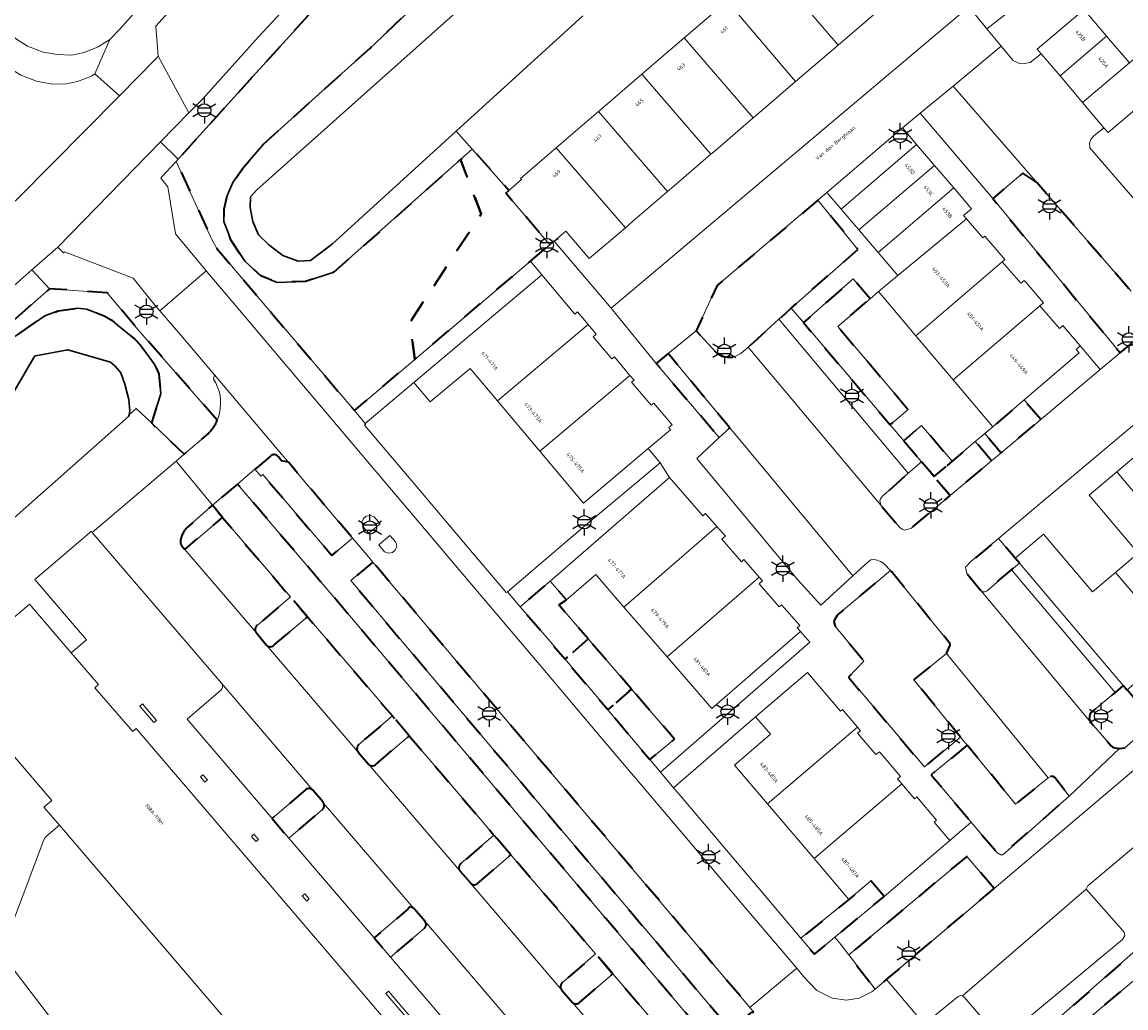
# Model space of a CAD drawing. Extents: x 105780 to 185197, y 477999 to 525027.
# Tile 427 of 562: x 108187 to 108293, y 479867 to 479961. Entities that reach past the tile are written whole.
import ezdxf
from ezdxf.enums import TextEntityAlignment as Align

# ---------------------------------------------------------------- set-up
doc = ezdxf.new("R2010")
doc.units = 0
doc.linetypes.add('XX-HIDDEN', pattern=[4, 2, -2])
for name, color, linetype, lineweight in [('B-GV-GR-HAAG_01-G', 252, 'GR-HAAG1', 13), ('B-GV-GR-MATERIAALGRENS-G', 252, 'XX-HIDDEN', 35), ('B-RO-IE-MEUBILAIR_WEGMEUBILAIR-S', 252, 'Continuous', 25), ('B-WE-GW-WATERGANG_SLOOT_INSTEEK-G', 252, 'Continuous', 30), ('B-XX-KG-KADASTRAAL_BEBOUWING-G', 252, 'Continuous', 20), ('B1-WE-OG-BEBOUWING-T18', 7, 'Continuous', 18), ('B1-WE-OG-TERREIN_ERF-GV', 252, 'Continuous', 18), ('B1-WE-OG-TOPOGRAFIE-T18', 10, 'Continuous', 18), ('B1-WE-VH-VERHARDING_ASFALT-GV', 252, 'Continuous', 18), ('B1-WE-VH-VERHARDING_BETONSTRAATSTEEN-GV', 252, 'Continuous', 18), ('B1-WE-VH-VERHARDING_STRAATBAKSTEEN-GV', 252, 'Continuous', 18), ('B1-WE-VH-VERHARDING_TEGEL-GV', 252, 'Continuous', 18)]:
    doc.layers.add(name, color=color, linetype=linetype, lineweight=lineweight)
doc.styles.add('NLCS-ISO', font='NLCS-ISO.ttf')
doc.styles.add('NLCS-ISO-M200-T18', font='NLCS-ISO.ttf', dxfattribs={"height": 0.36})
doc.linetypes.add('GR-HAAG1', pattern='A,6,[176,NLCS.shx,S=0.125,R=0,X=0,Y=0],-2', length=8)

# ---------------------------------------------------------------- blocks, each defined once
blk = doc.blocks.new('B-SIE-WEG_LICHTMAST-SO')
at = {"ltscale": 0.1}
for p, q in [((0, 1.27), (0, 2.53)), ((-1.1, 0.63), (-2.19, 1.27)), ((1.1, 0.63), (2.19, 1.27)), ((-1.1, -0.63), (-2.19, -1.27)), ((0, -1.27), (0, -2.53)), ((1.1, -0.63), (2.19, -1.27))]:
    blk.add_line(p, q, dxfattribs=at)
at = {"flags": 128}
for points in [[(-1.16, 0.5), (1.16, 0.5)], [(-1.16, -0.5), (1.16, -0.5)]]:
    blk.add_lwpolyline(points, dxfattribs=at)
at = {"ltscale": 0.1}
blk.add_circle((0, 0), 1.27, dxfattribs=at)
at = {"style": 'NLCS-ISO'}
blk.add_attdef('TYPE', text='', height=1.8, dxfattribs=at).set_placement((0, 2.53), align=Align.BOTTOM_CENTER)

msp = doc.modelspace()

# ---------------------------------------------------------------- linework, layer by layer
at = {"layer": 'B-GV-GR-HAAG_01-G', "flags": 128}
msp.add_lwpolyline([(108272.643, 479949.536), (108271.285, 479951.124), (108264.06, 479944.943), (108265.418, 479943.356)], close=True, dxfattribs=at)
at = {"layer": 'B-GV-GR-MATERIAALGRENS-G', "flags": 128}
for points in [[(108295.16, 480027.117), (108295.238, 480027.187), (108296.099, 480027.927), (108297.283, 480028.794), (108299.415, 480030.002), (108301.87, 480030.938), (108304.093, 480031.433), (108306.445, 480031.624), (108308.883, 480031.474), (108310.362, 480031.207), (108312.226, 480030.67), (108313.694, 480030.074), (108318.038, 480034.298), (108318.778, 480035.017), (108313.516, 480038.244), (108296.428, 480046.928), (108296.188, 480046.715), (108295.807, 480047.037), (108294.641, 480045.584), (108293.128, 480047.277), (108287.345, 480042.324), (108285.434, 480040.551), (108282.485, 480037.513), (108248.723, 480000), (108231.272, 479980.656), (108235.259, 479977.509), (108233.441, 479975.27), (108233.342, 479975.147), (108232.524, 479975.921), (108229.39, 479978.552), (108224.992, 479973.625), (108208.749, 479955.693), (108201.933, 479948.144), (108201.731, 479947.92), (108205.117, 479940.505), (108205.628, 479939.588), (108210.968, 479933.297), (108218.801, 479924.041), (108224.59, 479928.956), (108224.118, 479932.497), (108230.935, 479942.884), (108228.969, 479948.099), (108216.843, 479937.297), (108214.13, 479936.429), (108211.417, 479936.32), (108209.832, 479936.961), (108208.329, 479938.348), (108207.001, 479940.33), (108206.314, 479942.157), (108206.342, 479943.351), (108206.643, 479944.73), (108207.174, 479945.887), (108208.135, 479947.273), (108210.114, 479949.584), (108216.39, 479955.244), (108220.306, 479958.777), (108233.534, 479971.318), (108244.701, 479981.906), (108268.677, 480003.332), (108280.547, 480013.993)], [(108235.661, 479938.357), (108237.526, 479939.94), (108233.293, 479944.873), (108233.61, 479945.145), (108230.09, 479949.097), (108228.969, 479948.099), (108230.935, 479942.884), (108224.118, 479932.497), (108224.59, 479928.956)], [(108284.165, 479945.891), (108282.816, 479946.791), (108279.944, 479944.373), (108292.15, 479929.575), (108293.552, 479930.754), (108294.056, 479931.28), (108294.231, 479931.875), (108294.317, 479932.752), (108294.288, 479933.668), (108294.039, 479934.323), (108293.183, 479935.491)], [(108263.203, 479944.21), (108260.298, 479941.752), (108253.553, 479936.045), (108251.538, 479931.686), (108253.507, 479929.549), (108254.194, 479929.237), (108254.54, 479929.153), (108255.104, 479929.153), (108255.83, 479929.52), (108256.517, 479930.14), (108259.465, 479932.798), (108260.632, 479933.875), (108267.035, 479939.492)], [(108268.196, 479934.759), (108266.582, 479936.667), (108261.813, 479932.483), (108270.119, 479922.691), (108271.835, 479924.146), (108265.089, 479932.1)], [(108248.864, 479929.505), (108247.715, 479928.568), (108253.75, 479921.468), (108254.758, 479922.405)], [(108284.536, 479923.179), (108282.942, 479925.066), (108279.946, 479922.503), (108279.188, 479921.86), (108280.756, 479920.004)], [(108271.413, 479921.166), (108273.126, 479919.146), (108274.324, 479917.734), (108276.039, 479919.189), (108273.128, 479922.621)], [(108279.834, 479919.23), (108278.27, 479921.082), (108276.039, 479919.189), (108274.324, 479917.734), (108275.868, 479915.9)], [(108274.324, 479917.734), (108273.126, 479919.146), (108271.835, 479918.038), (108269.394, 479915.849), (108269.189, 479915.606), (108269.139, 479915.441), (108269.209, 479914.996), (108271.05, 479912.848), (108271.258, 479912.672), (108271.476, 479912.578), (108272.152, 479912.78), (108275.868, 479915.9)], [(108207.601, 479917.005), (108205.212, 479914.982), (108206.172, 479913.819), (108212.671, 479906.19), (108214.3, 479904.301), (108222.438, 479894.791), (108224.062, 479892.884), (108230.662, 479885.142), (108232.173, 479883.369), (108233.8, 479881.499), (108241.908, 479872.001), (108243.555, 479870.084), (108251.669, 479860.582), (108253.234, 479858.762), (108261.318, 479849.284), (108262.915, 479847.408), (108271.181, 479837.713), (108272.809, 479835.831), (108276.052, 479832.007), (108277.935, 479829.786), (108230.711, 479776.709), (108231.413, 479776.125), (108232.175, 479776.076), (108232.633, 479776.373), (108265.957, 479814.072), (108276.422, 479825.953), (108277.162, 479826.724), (108277.93, 479826.403), (108278.537, 479826.078), (108281.595, 479829.683), (108274.513, 479838.033), (108265.057, 479849.187), (108254.476, 479861.677), (108242.871, 479875.395), (108229.291, 479891.441), (108218.517, 479904.184)], [(108282.487, 479909.441), (108282.089, 479909.911), (108282.096, 479909.917), (108280.499, 479911.801), (108277.853, 479909.574), (108277.335, 479909.031), (108277.465, 479908.446), (108278.795, 479906.819), (108278.983, 479906.69), (108279.193, 479906.691), (108279.394, 479906.789), (108281.727, 479908.79)], [(108220.576, 479909.522), (108218.461, 479907.77), (108225.787, 479899.088), (108236.372, 479886.542), (108245.22, 479876.087), (108254.859, 479864.698), (108256.873, 479866.396), (108257.058, 479866.41), (108256.671, 479866.866), (108252.223, 479872.101), (108246.404, 479878.993), (108239.009, 479887.712), (108232.05, 479895.924), (108225.447, 479903.744)], [(108272.386, 479898.236), (108275.497, 479900.783), (108275.874, 479901.561), (108275.863, 479901.689), (108270.157, 479908.734), (108265.239, 479904.622), (108265.032, 479904.411), (108264.776, 479904.003), (108264.729, 479903.806), (108264.86, 479903.398), (108267.592, 479900.053), (108266.129, 479898.495), (108273.395, 479889.921), (108276.866, 479892.762)], [(108238.37, 479905.428), (108239.114, 479905.902), (108237.544, 479907.715), (108234.696, 479905.248), (108237.412, 479902.078), (108238.984, 479900.219), (108241.182, 479902.171)], [(108241.182, 479902.171), (108238.984, 479900.219), (108243.065, 479895.397), (108243.091, 479895.365), (108245.328, 479897.371)], [(108245.328, 479897.371), (108243.091, 479895.365), (108247.107, 479890.603), (108249.475, 479892.568)], [(108292.802, 479897.291), (108292.779, 479897.272), (108292.422, 479897.694), (108291.657, 479897.05), (108289.357, 479895.116), (108289.228, 479894.928), (108289.185, 479894.489), (108289.377, 479894.119), (108291.271, 479891.927), (108291.479, 479891.752), (108292.083, 479891.658), (108292.575, 479891.748), (108295.422, 479894.201)], [(108277.5, 479891.988), (108274.041, 479889.158), (108277.885, 479884.622), (108280.343, 479881.721), (108280.717, 479881.495), (108280.894, 479881.494), (108287.265, 479887.109), (108285.872, 479888.908), (108285.721, 479888.976), (108285.477, 479889.003), (108285.247, 479888.871), (108282.127, 479886.335)], [(108280.064, 479878.265), (108277.46, 479881.332), (108266.145, 479871.898), (108268.677, 479868.603), (108269.78, 479869.539)], [(108269.531, 479877.499), (108268.262, 479878.988), (108266.173, 479877.207), (108261.566, 479873.49), (108262.854, 479871.962), (108264.823, 479873.595)], [(108295.036, 479870.789), (108293.611, 479872.31), (108282.065, 479862.148), (108279.534, 479859.92), (108279.418, 479859.782), (108280.461, 479858.518)]]:
    msp.add_lwpolyline(points, close=True, dxfattribs=at)
for points in [[(108205.666, 479923.134), (108198.088, 479931.801), (108195.119, 479935.341), (108189.611, 479935.722), (108185.014, 479931.646), (108165.022, 479914.119), (108151.822, 479902.528), (108126.919, 479880.826), (108117.856, 479872.813), (108105.98, 479862.48), (108105.209, 479861.737), (108105.446, 479861.492), (108107.236, 479859.64), (108107.907, 479860.286), (108114.079, 479865.818), (108114.767, 479866.633), (108125.557, 479876.747), (108150.897, 479899.566)], [(108150.897, 479899.566), (108182.295, 479926.748), (108183.468, 479927.927), (108186.196, 479931.091), (108189.15, 479933.113), (108190.446, 479933.594), (108192.276, 479933.862), (108193.154, 479933.775), (108194.853, 479933.113), (108195.513, 479932.734), (108197.764, 479930.895), (108198.327, 479930.331), (108199.696, 479928.433), (108200.06, 479927.562), (108200.255, 479925.645), (108199.364, 479922.859), (108202.515, 479919.876), (108204.619, 479921.666)], [(108210.774, 479919.691), (108209.49, 479918.604), (108209.278, 479918.425), (108209.853, 479917.779), (108210.03, 479917.923), (108216.638, 479910.161), (108218.633, 479911.821), (108213.527, 479917.855), (108212.486, 479919.105)], [(108212.486, 479919.105), (108211.834, 479919.227), (108211.489, 479919.644)], [(108206.172, 479913.819), (108205.212, 479914.982), (108202.824, 479912.885)], [(108202.267, 479911.085), (108202.56, 479910.745), (108206.172, 479913.819)], [(108214.3, 479904.301), (108212.671, 479906.19), (108209.477, 479903.454)], [(108211.097, 479901.564), (108214.3, 479904.301)], [(108209.382, 479902.78), (108209.413, 479902.74), (108210.398, 479901.583)], [(108224.062, 479892.884), (108222.438, 479894.791), (108219.229, 479892.057)], [(108220.853, 479890.142), (108224.062, 479892.884)], [(108219.165, 479891.336), (108220.156, 479890.166)], [(108214.117, 479887.722), (108210.929, 479884.971), (108212.538, 479883.076), (108215.721, 479885.808)], [(108215.806, 479886.514), (108214.814, 479887.675)], [(108233.8, 479881.499), (108232.173, 479883.369), (108229.004, 479880.642)], [(108230.599, 479878.75), (108233.8, 479881.499)], [(108228.923, 479879.919), (108228.929, 479879.912), (108228.935, 479879.905), (108229.915, 479878.785), (108229.917, 479878.783), (108229.919, 479878.78)], [(108224.38, 479876.412), (108224.257, 479876.467), (108224.154, 479876.495), (108224.085, 479876.469), (108223.916, 479876.286), (108220.702, 479873.535), (108222.277, 479871.682), (108225.497, 479874.418)], [(108225.554, 479875.129), (108224.574, 479876.267)], [(108243.555, 479870.084), (108241.908, 479872.001), (108238.724, 479869.24)], [(108240.371, 479867.334), (108243.555, 479870.084)], [(108238.665, 479868.52), (108238.67, 479868.514), (108238.675, 479868.508), (108239.657, 479867.371)]]:
    msp.add_lwpolyline(points, dxfattribs=at)
for points in [[(108204.619, 479921.666, 0.1099491), (108205.666, 479923.134)], [(108211.489, 479919.644, 0.450223), (108210.774, 479919.691)], [(108202.824, 479912.885, 0.1683718), (108202.139, 479911.491)], [(108202.139, 479911.491, 0.1600786), (108202.267, 479911.085)], [(108209.477, 479903.454, 0.3912361), (108209.382, 479902.78)], [(108210.398, 479901.583, 0.4330996), (108211.097, 479901.564)], [(108219.229, 479892.057, 0.413837), (108219.165, 479891.336)], [(108220.156, 479890.166, 0.3980523), (108220.853, 479890.142)], [(108214.814, 479887.675, 0.3786241), (108214.117, 479887.722)], [(108215.721, 479885.808, 0.3736934), (108215.855, 479886.441)], [(108215.855, 479886.441, 0.0473521), (108215.806, 479886.514)], [(108229.004, 479880.642, 0.4224701), (108228.923, 479879.919)], [(108229.919, 479878.78, 0.4296067), (108230.599, 479878.75)], [(108224.506, 479876.331, 0.0570005), (108224.38, 479876.412)], [(108224.574, 479876.267, 0.0302753), (108224.506, 479876.331)], [(108225.497, 479874.418, 0.4027323), (108225.554, 479875.129)], [(108238.724, 479869.24, 0.4062185), (108238.665, 479868.52)], [(108239.657, 479867.371, 0.4116136), (108240.371, 479867.334)]]:
    msp.add_lwpolyline(points, format="xyb", dxfattribs=at)
at = {"layer": 'B-WE-GW-WATERGANG_SLOOT_INSTEEK-G', "flags": 128}
for points in [[(108233.534, 479971.318), (108220.306, 479958.777), (108216.39, 479955.244), (108210.114, 479949.584), (108208.135, 479947.273), (108207.174, 479945.887), (108206.643, 479944.73), (108206.342, 479943.351), (108206.314, 479942.157), (108207.001, 479940.33), (108208.329, 479938.348), (108209.832, 479936.961), (108211.417, 479936.32), (108214.13, 479936.429), (108216.843, 479937.297), (108228.969, 479948.099), (108230.09, 479949.097), (108228.55, 479950.827), (108216.707, 479940.041), (108214.587, 479938.444), (108213.418, 479938.361), (108211.953, 479938.913), (108210.611, 479939.927), (108209.628, 479940.875), (108209.084, 479942.166), (108208.81, 479943.496), (108208.868, 479944.516), (108209.454, 479945.21), (108237.043, 479969.814)], [(108237.043, 479969.814), (108209.454, 479945.21), (108208.868, 479944.516), (108208.81, 479943.496), (108209.084, 479942.166), (108209.628, 479940.875), (108210.611, 479939.927), (108211.953, 479938.913), (108213.418, 479938.361), (108214.587, 479938.444), (108216.707, 479940.041), (108228.55, 479950.827), (108240.681, 479961.874)], [(108185.641, 479924.905), (108188.202, 479929.279), (108188.252, 479929.289), (108191.357, 479929.885), (108195.454, 479928.685), (108195.905, 479928.305), (108196.427, 479927.656), (108196.825, 479926.578), (108197.208, 479925.097), (108197.3, 479924.009), (108197.221, 479923.652), (108197.892, 479924.252), (108199.364, 479922.859), (108200.255, 479925.645), (108200.06, 479927.562), (108199.696, 479928.433), (108198.327, 479930.331), (108197.764, 479930.895), (108195.513, 479932.734), (108194.853, 479933.113), (108193.154, 479933.775), (108192.276, 479933.862), (108190.446, 479933.594), (108189.15, 479933.113), (108186.196, 479931.091)], [(108177.483, 479906.049), (108197.184, 479923.484), (108197.221, 479923.652), (108197.3, 479924.009), (108197.208, 479925.097), (108196.825, 479926.578), (108196.427, 479927.656), (108195.905, 479928.305), (108195.454, 479928.685), (108191.357, 479929.885), (108188.252, 479929.289), (108188.202, 479929.279), (108185.641, 479924.905)]]:
    msp.add_lwpolyline(points, dxfattribs=at)
at = {"layer": 'B-XX-KG-KADASTRAAL_BEBOUWING-G', "flags": 128}
for points in [[(108262.576, 479970.211), (108258.712, 479966.896), (108258.554, 479966.761), (108265.128, 479959.054), (108269.185, 479962.535)], [(108258.554, 479966.761), (108254.737, 479963.485), (108254.5, 479963.282), (108261.061, 479955.564), (108265.128, 479959.054)], [(108305.449, 479959.323), (108301.618, 479963.841), (108301.221, 479964.309), (108293.025, 479957.358), (108288.548, 479953.561), (108290.591, 479951.151), (108290.986, 479950.685), (108296.452, 479955.321), (108298.242, 479953.211)], [(108254.5, 479963.282), (108250.761, 479960.073), (108250.393, 479959.758), (108257.007, 479952.086), (108257.358, 479952.387), (108261.061, 479955.564)], [(108290.845, 479959.929), (108289.268, 479961.788), (108288.686, 479962.474), (108284.209, 479958.677), (108284.593, 479958.224), (108286.384, 479956.112)], [(108250.393, 479959.758), (108246.785, 479956.661), (108246.333, 479956.274), (108252.949, 479948.604), (108253.381, 479948.975), (108257.007, 479952.086)], [(108293.025, 479957.358), (108290.845, 479959.929), (108286.384, 479956.112), (108288.548, 479953.561)], [(108246.333, 479956.274), (108242.81, 479953.25), (108242.187, 479952.715), (108248.793, 479945.038), (108249.406, 479945.564), (108252.949, 479948.604)], [(108242.187, 479952.715), (108238.834, 479949.839), (108238.132, 479949.237), (108244.753, 479941.571), (108245.43, 479942.152), (108248.793, 479945.038)], [(108238.132, 479949.237), (108234.707, 479946.297), (108234.811, 479946.176), (108233.61, 479945.145), (108233.293, 479944.873), (108237.526, 479939.94), (108237.935, 479940.291), (108239.043, 479941.244), (108241.303, 479938.61), (108244.753, 479941.571)], [(108274.348, 479947.543), (108272.643, 479949.536), (108265.418, 479943.356), (108267.113, 479941.374)], [(108276.199, 479945.379), (108274.348, 479947.543), (108267.113, 479941.374), (108268.978, 479939.193)], [(108277.426, 479942.413), (108277.152, 479942.733), (108277.909, 479943.38), (108276.199, 479945.379), (108268.978, 479939.193), (108270.864, 479936.988)], [(108280.855, 479938.299), (108281.112, 479938.52), (108279.19, 479940.767), (108278.985, 479940.591), (108277.426, 479942.413), (108270.864, 479936.988), (108269.007, 479935.453), (108272.583, 479931.22)], [(108284.465, 479934.094), (108284.791, 479934.372), (108283.102, 479936.346), (108282.948, 479936.526), (108282.615, 479936.241), (108280.855, 479938.299), (108272.583, 479931.22), (108276.158, 479926.987)], [(108241.193, 479932.281), (108240.171, 479933.496), (108239.924, 479933.288), (108236.767, 479937.042), (108224.506, 479926.733), (108226.07, 479924.873), (108229.892, 479928.086), (108232.507, 479924.977)], [(108288.324, 479930.252), (108286.655, 479932.202), (108286.325, 479931.92), (108284.465, 479934.094), (108276.158, 479926.987), (108279.946, 479922.503), (108282.942, 479925.066), (108288.215, 479929.576), (108287.927, 479929.913)], [(108245.196, 479927.425), (108243.703, 479929.201), (108243.457, 479928.994), (108241.669, 479931.121), (108241.962, 479931.367), (108241.193, 479932.281), (108232.507, 479924.977), (108236.557, 479920.16)], [(108245.196, 479927.425), (108236.557, 479920.16), (108240.736, 479915.19), (108246.955, 479920.42), (108249.091, 479922.216), (108248.914, 479922.426), (108249.228, 479922.69), (108247.478, 479924.771), (108247.218, 479924.552), (108245.358, 479926.764), (108245.589, 479926.958)], [(108301.32, 479916.689), (108299.193, 479914.89), (108294.506, 479920.432), (108291.832, 479918.171), (108302.532, 479905.52), (108307.332, 479909.58)], [(108291.832, 479918.171), (108289.181, 479915.929), (108293.877, 479910.376), (108291.684, 479908.521), (108297.732, 479901.461), (108302.532, 479905.52)], [(108253.531, 479912.935), (108252.443, 479914.192), (108252.169, 479913.954), (108248.989, 479917.626), (108237.544, 479907.715), (108239.114, 479905.902), (108241.928, 479908.339), (108244.624, 479905.226)], [(108257.583, 479908.083), (108256.111, 479909.783), (108255.864, 479909.569), (108254.005, 479911.717), (108254.337, 479912.004), (108253.531, 479912.935), (108244.624, 479905.226), (108248.761, 479900.448)], [(108291.684, 479908.521), (108289.494, 479906.669), (108284.807, 479912.21), (108282.096, 479909.917), (108282.089, 479909.911), (108282.487, 479909.441), (108292.422, 479897.694), (108292.779, 479897.272), (108292.802, 479897.291), (108297.732, 479901.461)], [(108261.53, 479902.878), (108261.219, 479903.236), (108261.457, 479903.441), (108259.72, 479905.446), (108259.492, 479905.248), (108257.576, 479907.46), (108257.888, 479907.73), (108257.583, 479908.083), (108248.761, 479900.448), (108253.03, 479895.518)], [(108266.983, 479893.713), (108265.544, 479895.401), (108265.365, 479895.248), (108262.201, 479898.962), (108257.214, 479894.712), (108258.649, 479893.029), (108255.196, 479890.086), (108258.364, 479886.369)], [(108198.499, 479895.94), (108198.255, 479895.733), (108199.597, 479894.152), (108199.841, 479894.359)], [(108271.234, 479888.275), (108270.82, 479888.76), (108271.099, 479888.999), (108269.083, 479891.365), (108268.752, 479891.083), (108267, 479893.139), (108267.273, 479893.372), (108266.983, 479893.713), (108258.364, 479886.369), (108262.838, 479881.12)], [(108204.299, 479889.156), (108204.056, 479888.948), (108204.478, 479888.453), (108204.722, 479888.661)], [(108275.831, 479882.869), (108274.338, 479884.62), (108274.558, 479884.807), (108272.655, 479887.04), (108272.441, 479886.858), (108271.234, 479888.275), (108262.838, 479881.12), (108266.173, 479877.207), (108268.262, 479878.988), (108269.531, 479877.499)], [(108209.178, 479883.463), (108208.936, 479883.255), (108209.364, 479882.756), (108209.607, 479882.964)], [(108214.061, 479877.759), (108213.818, 479877.55), (108214.244, 479877.055), (108214.486, 479877.264)]]:
    msp.add_lwpolyline(points, close=True, dxfattribs=at)
msp.add_lwpolyline([(108186.263, 479890.881), (108189.821, 479886.698), (108189.069, 479886.055), (108190.551, 479884.322), (108213.933, 479856.979), (108224.235, 479865.789), (108224.28, 479865.827), (108222.062, 479868.425), (108221.814, 479868.213), (108223.744, 479865.956), (108222.459, 479864.857), (108219.412, 479868.422), (108197.899, 479893.582), (108197.572, 479893.3), (108193.958, 479897.5), (108194.3, 479897.792), (108191.683, 479900.847), (108187.694, 479905.504), (108185.017, 479903.191)], dxfattribs=at)
at = {"layer": 'B1-WE-OG-TERREIN_ERF-GV', "flags": 128}
for points in [[(108179.371, 479965.883), (108186.433, 479959.642), (108187.504, 479958.976), (108189.004, 479958.394), (108190.345, 479958.154), (108191.72, 479958.093), (108192.937, 479958.373), (108194.262, 479958.888), (108195.377, 479959.611), (108196.295, 479960.559), (108207.256, 479972.846)], [(108240.681, 479961.874), (108228.55, 479950.827), (108230.09, 479949.097), (108233.61, 479945.145), (108234.811, 479946.176), (108234.707, 479946.297), (108238.132, 479949.237), (108238.834, 479949.839), (108242.187, 479952.715), (108242.81, 479953.25), (108246.333, 479956.274), (108246.785, 479956.661), (108250.393, 479959.758), (108250.761, 479960.073), (108254.5, 479963.282)], [(108269.185, 479962.535), (108265.128, 479959.054), (108261.061, 479955.564), (108257.358, 479952.387), (108257.007, 479952.086), (108253.381, 479948.975), (108252.949, 479948.604), (108249.406, 479945.564), (108248.793, 479945.038), (108245.43, 479942.152), (108244.753, 479941.571), (108241.303, 479938.61), (108239.043, 479941.244), (108237.935, 479940.291), (108243.391, 479933.871), (108277.663, 479962.723), (108279.379, 479960.635), (108282.832, 479963.322)], [(108296.452, 479955.321), (108290.986, 479950.685), (108290.591, 479951.151), (108289.587, 479950.346), (108289.324, 479950.034), (108289.208, 479949.686), (108289.246, 479949.238), (108303.716, 479932.486)], [(108303.461, 479931.127), (108280.499, 479911.801), (108282.096, 479909.917), (108284.807, 479912.21), (108289.494, 479906.669), (108291.684, 479908.521), (108293.877, 479910.376), (108289.181, 479915.929), (108291.832, 479918.171), (108294.506, 479920.432)], [(108185.017, 479903.191), (108187.694, 479905.504), (108191.683, 479900.847), (108193.143, 479902.097), (108188.212, 479907.852), (108193.611, 479912.487), (108193.704, 479912.382), (108201.726, 479919.205), (108202.515, 479919.876), (108199.364, 479922.859), (108197.892, 479924.252), (108197.221, 479923.652), (108197.184, 479923.484), (108177.483, 479906.049)], [(108190.551, 479884.322), (108189.362, 479883.302), (108189.204, 479883.15), (108189.05, 479882.906), (108185.092, 479872.366)], [(108222.66, 479848.914), (108227.656, 479859.133), (108227.923, 479859.768), (108228.073, 479860.466), (108228.116, 479861.223), (108224.235, 479865.789), (108213.933, 479856.979), (108190.551, 479884.322)], [(108185.272, 479871.672), (108189.933, 479865.589), (108190.224, 479865.245), (108190.812, 479864.791), (108191.758, 479864.215), (108219.565, 479847.979)], [(108295.208, 479865.261), (108297.987, 479867.639), (108295.036, 479870.789), (108280.461, 479858.518)]]:
    msp.add_lwpolyline(points, dxfattribs=at)
for points in [[(108272.583, 479931.22), (108269.007, 479935.453), (108268.196, 479934.759), (108265.089, 479932.1), (108271.835, 479924.146), (108270.119, 479922.691), (108271.413, 479921.166), (108273.128, 479922.621), (108276.039, 479919.189), (108278.27, 479921.082), (108279.188, 479921.86), (108279.946, 479922.503), (108276.158, 479926.987)], [(108232.507, 479924.977), (108229.892, 479928.086), (108226.07, 479924.873), (108224.506, 479926.733), (108219.845, 479922.807), (108219.892, 479922.752), (108219.788, 479922.656), (108224.778, 479916.757), (108230.111, 479910.424), (108233.216, 479906.772), (108233.351, 479906.613), (108233.457, 479906.695), (108240.92, 479913.035), (108248.098, 479919.053), (108246.955, 479920.42), (108240.736, 479915.19), (108236.557, 479920.16)], [(108279.188, 479921.86), (108278.27, 479921.082), (108279.834, 479919.23), (108280.756, 479920.004)], [(108248.761, 479900.448), (108244.624, 479905.226), (108241.928, 479908.339), (108239.114, 479905.902), (108238.37, 479905.428), (108241.182, 479902.171), (108245.328, 479897.371), (108249.475, 479892.568), (108247.107, 479890.603), (108248.121, 479889.402), (108260.882, 479900.509), (108262.423, 479901.85), (108261.53, 479902.878), (108253.03, 479895.518)], [(108255.196, 479890.086), (108258.649, 479893.029), (108257.214, 479894.712), (108249.374, 479887.915), (108250.025, 479887.143), (108257.791, 479877.965), (108261.566, 479873.49), (108266.173, 479877.207), (108262.838, 479881.12), (108258.364, 479886.369)]]:
    msp.add_lwpolyline(points, close=True, dxfattribs=at)
at = {"layer": 'B1-WE-VH-VERHARDING_ASFALT-GV', "flags": 128}
for points in [[(108205.45, 479967.169), (108199.802, 479960.879), (108200.008, 479958.011), (108202.963, 479952.57), (108204.284, 479953.917), (108209.618, 479959.847), (108212.646, 479963.123)], [(108167.117, 479918.964), (108180.596, 479930.825), (108182.126, 479932.419), (108187.927, 479937.524), (108190.389, 479939.69), (108190.395, 479939.695), (108200.243, 479949.795), (108202.963, 479952.57), (108200.008, 479958.011), (108199.713, 479957.681), (108196.294, 479954.218), (108186.571, 479944.37), (108184.355, 479942.344), (108177.61, 479936.359)]]:
    msp.add_lwpolyline(points, dxfattribs=at)
at = {"layer": 'B1-WE-VH-VERHARDING_BETONSTRAATSTEEN-GV', "flags": 128}
for points in [[(108289.268, 479961.788), (108290.845, 479959.929), (108293.025, 479957.358), (108301.221, 479964.309)], [(108303.716, 479932.486), (108289.246, 479949.238), (108289.208, 479949.686), (108289.324, 479950.034), (108289.587, 479950.346), (108290.591, 479951.151), (108288.548, 479953.561), (108286.384, 479956.112), (108284.593, 479958.224), (108283.511, 479957.403), (108282.798, 479957.262), (108282.488, 479957.316), (108281.885, 479957.587), (108280.756, 479958.96), (108276.142, 479955.143), (108284.165, 479945.891), (108293.183, 479935.491)], [(108293.552, 479930.754), (108292.15, 479929.575), (108290.244, 479927.971), (108284.536, 479923.179), (108280.756, 479920.004), (108279.834, 479919.23), (108275.868, 479915.9), (108272.152, 479912.78), (108271.476, 479912.578), (108271.258, 479912.672), (108271.05, 479912.848), (108269.209, 479914.996), (108256.517, 479930.14), (108255.83, 479929.52), (108255.104, 479929.153), (108254.54, 479929.153), (108254.194, 479929.237), (108253.507, 479929.549), (108251.538, 479931.686), (108248.864, 479929.505), (108254.758, 479922.405), (108266.537, 479908.215), (108268.01, 479909.561), (108268.267, 479909.76), (108268.555, 479909.785), (108268.866, 479909.731), (108269.199, 479909.598), (108269.524, 479909.384), (108270.157, 479908.734), (108275.863, 479901.689), (108275.874, 479901.561), (108275.497, 479900.783), (108285.247, 479888.871), (108285.477, 479889.003), (108285.721, 479888.976), (108285.872, 479888.908), (108287.265, 479887.109), (108292.083, 479891.658), (108291.479, 479891.752), (108291.271, 479891.927), (108289.377, 479894.119), (108278.795, 479906.819), (108277.465, 479908.446), (108277.335, 479909.031), (108277.853, 479909.574), (108280.499, 479911.801), (108303.461, 479931.127)], [(108205.396, 479927.458), (108205.307, 479927.063)], [(108211.489, 479919.644), (108211.834, 479919.227), (108212.486, 479919.105), (108211.822, 479919.887), (108205.396, 479927.458)], [(108335.91, 479925.582), (108280.064, 479878.265), (108269.78, 479869.539), (108273.38, 479865.249), (108276.632, 479867.922), (108276.851, 479868.005), (108277.045, 479867.989), (108288.874, 479878.207), (108289.041, 479878.512), (108302.242, 479889.607)], [(108204.619, 479921.666), (108202.515, 479919.876), (108201.726, 479919.205), (108205.212, 479914.982), (108207.601, 479917.005), (108208.107, 479917.433), (108209.278, 479918.425), (108209.49, 479918.604), (108210.774, 479919.691)], [(108202.824, 479912.885), (108205.212, 479914.982), (108201.726, 479919.205), (108193.704, 479912.382), (108206.061, 479897.938), (108206.066, 479897.932), (108206.072, 479897.925), (108214.814, 479887.675), (108215.806, 479886.514)], [(108206.172, 479913.819), (108202.56, 479910.745), (108209.382, 479902.78)], [(108209.477, 479903.454), (108212.671, 479906.19), (108206.172, 479913.819)], [(108229.919, 479878.78), (108229.917, 479878.783), (108229.915, 479878.785), (108228.935, 479879.905), (108228.929, 479879.912), (108228.923, 479879.919), (108220.156, 479890.166), (108219.165, 479891.336), (108210.398, 479901.583), (108209.413, 479902.74), (108209.382, 479902.78), (108202.56, 479910.745), (108202.267, 479911.085)], [(108214.3, 479904.301), (108211.097, 479901.564)], [(108219.229, 479892.057), (108222.438, 479894.791), (108214.3, 479904.301)], [(108210.398, 479901.583), (108219.165, 479891.336)], [(108214.814, 479887.675), (108206.072, 479897.925)], [(108205.985, 479897.228), (108202.791, 479894.473), (108210.929, 479884.971), (108214.117, 479887.722)], [(108224.062, 479892.884), (108220.853, 479890.142)], [(108229.004, 479880.642), (108232.173, 479883.369), (108230.662, 479885.142), (108224.062, 479892.884)], [(108220.156, 479890.166), (108228.923, 479879.919)], [(108215.855, 479886.441), (108224.506, 479876.331)], [(108224.506, 479876.331), (108215.855, 479886.441)], [(108215.721, 479885.808), (108212.538, 479883.076), (108220.702, 479873.535), (108223.916, 479876.286), (108224.085, 479876.469), (108224.154, 479876.495), (108224.257, 479876.467), (108224.38, 479876.412)], [(108233.8, 479881.499), (108230.599, 479878.75)], [(108238.724, 479869.24), (108241.908, 479872.001), (108233.8, 479881.499)], [(108267.885, 479834.33), (108259, 479844.707), (108258.041, 479845.844), (108249.333, 479856.068), (108248.407, 479857.134), (108239.657, 479867.371), (108238.675, 479868.508), (108238.67, 479868.514), (108238.665, 479868.52), (108229.919, 479878.78)], [(108229.919, 479878.78), (108238.665, 479868.52)], [(108224.574, 479876.267), (108225.554, 479875.129), (108234.336, 479864.854), (108235.309, 479863.725), (108235.313, 479863.722), (108235.316, 479863.718), (108244.014, 479853.493)], [(108234.336, 479864.854), (108225.554, 479875.129)], [(108225.497, 479874.418), (108222.277, 479871.682), (108230.415, 479862.176), (108233.632, 479864.91)], [(108273.38, 479865.249), (108269.78, 479869.539), (108268.677, 479868.603), (108268.347, 479868.347), (108267.158, 479867.747), (108265.933, 479867.562), (108264.565, 479867.736), (108263.099, 479868.498), (108261.83, 479869.817), (108261.163, 479870.62), (108256.671, 479866.866), (108257.058, 479866.41)], [(108243.555, 479870.084), (108240.371, 479867.334)], [(108248.448, 479857.84), (108251.669, 479860.582), (108243.555, 479870.084)], [(108239.657, 479867.371), (108248.407, 479857.134)]]:
    msp.add_lwpolyline(points, dxfattribs=at)
for points in [[(108276.142, 479955.143), (108272.985, 479952.531), (108279.944, 479944.373), (108282.816, 479946.791), (108284.165, 479945.891)], [(108230.594, 479906.728), (108224.462, 479913.98), (108216.75, 479923.113), (108211.467, 479929.318), (108206.403, 479935.322), (108204.611, 479937.449), (108200.171, 479933.62), (108202.175, 479931.274), (108205.396, 479927.458), (108211.822, 479919.887), (108212.486, 479919.105), (108213.527, 479917.855), (108218.633, 479911.821), (108219.985, 479910.223), (108220.576, 479909.522), (108225.447, 479903.744), (108232.05, 479895.924), (108239.009, 479887.712), (108246.404, 479878.993), (108252.223, 479872.101), (108256.671, 479866.866), (108261.163, 479870.62), (108256.369, 479876.262), (108249.896, 479883.905), (108242.513, 479892.63), (108236.688, 479899.521)], [(108259.465, 479932.798), (108256.517, 479930.14), (108269.209, 479914.996), (108269.139, 479915.441), (108269.189, 479915.606), (108269.394, 479915.849), (108271.835, 479918.038)], [(108254.758, 479922.405), (108253.75, 479921.468), (108251.592, 479919.462), (108261.242, 479907.876), (108263.465, 479905.406), (108266.537, 479908.215)], [(108219.937, 479913.921), (108219.689, 479913.71), (108219.531, 479913.348), (108219.614, 479912.955), (108220.194, 479912.289), (108221.263, 479913.209), (108220.69, 479913.879), (108220.333, 479913.999)], [(108220.194, 479912.289), (108219.614, 479912.955), (108219.531, 479913.348), (108219.689, 479913.71), (108219.937, 479913.921), (108220.333, 479913.999), (108220.69, 479913.879), (108221.263, 479913.209)], [(108221.13, 479911.186), (108221.696, 479910.517), (108222.07, 479910.393), (108222.438, 479910.461), (108222.698, 479910.686), (108222.862, 479911.063), (108222.766, 479911.432), (108222.208, 479912.094)], [(108221.13, 479911.186), (108222.208, 479912.094), (108222.766, 479911.432), (108222.862, 479911.063), (108222.698, 479910.686), (108222.438, 479910.461), (108222.07, 479910.393), (108221.696, 479910.517)], [(108281.727, 479908.79), (108279.394, 479906.789), (108279.193, 479906.691), (108278.983, 479906.69), (108278.795, 479906.819), (108289.377, 479894.119), (108289.185, 479894.489), (108289.228, 479894.928), (108289.357, 479895.116), (108291.657, 479897.05)], [(108275.497, 479900.783), (108272.386, 479898.236), (108276.866, 479892.762), (108277.5, 479891.988), (108282.127, 479886.335), (108285.247, 479888.871)], [(108288.874, 479878.207), (108277.045, 479867.989), (108277.201, 479867.857), (108280.35, 479864.161), (108280.64, 479863.976), (108280.855, 479863.914), (108281.015, 479863.928), (108292.376, 479873.381), (108292.588, 479873.738), (108292.511, 479874.069)]]:
    msp.add_lwpolyline(points, close=True, dxfattribs=at)
at = {"layer": 'B1-WE-VH-VERHARDING_BETONSTRAATSTEEN-GV'}
for points in [[(108205.307, 479927.063, -0.2072231), (108205.885, 479923.8)], [(108205.885, 479923.8, -0.0437503), (108205.666, 479923.134)], [(108205.666, 479923.134, -0.1099491), (108204.619, 479921.666)], [(108210.774, 479919.691, -0.450223), (108211.489, 479919.644)], [(108202.139, 479911.491, -0.1683718), (108202.824, 479912.885)], [(108202.267, 479911.085, -0.1600786), (108202.139, 479911.491)], [(108209.382, 479902.78, -0.3912361), (108209.477, 479903.454)], [(108211.097, 479901.564, -0.4330996), (108210.398, 479901.583)], [(108206.072, 479897.925, -0.430592), (108205.985, 479897.228)], [(108219.165, 479891.336, -0.413837), (108219.229, 479892.057)], [(108220.853, 479890.142, -0.3980523), (108220.156, 479890.166)], [(108214.117, 479887.722, -0.3786241), (108214.814, 479887.675)], [(108215.855, 479886.441, -0.3736934), (108215.721, 479885.808)], [(108215.806, 479886.514, -0.0473521), (108215.855, 479886.441)], [(108228.923, 479879.919, -0.4224701), (108229.004, 479880.642)], [(108230.599, 479878.75, -0.4296067), (108229.919, 479878.78)], [(108224.38, 479876.412, -0.0570005), (108224.506, 479876.331)], [(108224.506, 479876.331, -0.0302753), (108224.574, 479876.267)], [(108225.554, 479875.129, -0.4027323), (108225.497, 479874.418)], [(108238.665, 479868.52, -0.4062185), (108238.724, 479869.24)], [(108240.371, 479867.334, -0.4116136), (108239.657, 479867.371)]]:
    msp.add_lwpolyline(points, format="xyb", dxfattribs=at)
at = {"layer": 'B1-WE-VH-VERHARDING_STRAATBAKSTEEN-GV', "flags": 128}
for points in [[(108185.092, 479872.366), (108189.05, 479882.906), (108189.204, 479883.15), (108189.362, 479883.302), (108190.551, 479884.322), (108189.069, 479886.055), (108189.821, 479886.698), (108186.263, 479890.881), (108182.321, 479887.568), (108180.984, 479886.294), (108182.017, 479885.087), (108182.283, 479885.315), (108182.499, 479885.062), (108182.441, 479885.012), (108185.875, 479881.006)], [(108219.565, 479847.979), (108191.758, 479864.215), (108190.812, 479864.791), (108190.224, 479865.245), (108189.933, 479865.589), (108185.272, 479871.672)]]:
    msp.add_lwpolyline(points, dxfattribs=at)
at = {"layer": 'B1-WE-VH-VERHARDING_TEGEL-GV', "flags": 128}
for points in [[(108285.979, 480056.723), (108284.634, 480059.106), (108271.408, 480044.245), (108270.424, 480043.143), (108257.669, 480028.812), (108252.156, 480022.617), (108231.724, 480000), (108226.626, 479994.346), (108224.585, 479992.083), (108215.993, 479982.545), (108207.256, 479972.846), (108196.295, 479960.559), (108195.377, 479959.611), (108193.933, 479956.304), (108196.294, 479954.218), (108199.713, 479957.681), (108200.008, 479958.011), (108199.802, 479960.879), (108205.45, 479967.169), (108234.993, 480000), (108244.137, 480010.225), (108272.382, 480041.522), (108284.056, 480054.514)], [(108264.06, 479944.943), (108271.285, 479951.124), (108272.985, 479952.531), (108276.142, 479955.143), (108280.756, 479958.96), (108279.379, 479960.635), (108277.663, 479962.723), (108243.391, 479933.871), (108247.715, 479928.568), (108248.864, 479929.505), (108251.538, 479931.686), (108253.553, 479936.045), (108260.298, 479941.752), (108263.203, 479944.21)], [(108279.944, 479944.373), (108272.985, 479952.531), (108271.285, 479951.124), (108272.643, 479949.536), (108274.348, 479947.543), (108276.199, 479945.379), (108277.909, 479943.38), (108277.152, 479942.733), (108277.426, 479942.413), (108278.985, 479940.591), (108279.19, 479940.767), (108281.112, 479938.52), (108280.855, 479938.299), (108282.615, 479936.241), (108282.948, 479936.526), (108283.102, 479936.346), (108284.791, 479934.372), (108284.465, 479934.094), (108286.325, 479931.92), (108286.655, 479932.202), (108288.324, 479930.252), (108290.244, 479927.971), (108292.15, 479929.575)], [(108201.731, 479947.92), (108201.933, 479948.144), (108200.243, 479949.795), (108190.395, 479939.695), (108190.389, 479939.69), (108190.937, 479939.155), (108191.031, 479939.251), (108197.619, 479936.746), (108199.608, 479934.279), (108200.171, 479933.62), (108204.611, 479937.449), (108204.164, 479937.98), (108201.684, 479940.996), (108200.943, 479945.498), (108200.273, 479946.325), (108200.376, 479946.436), (108201.671, 479947.854)], [(108233.457, 479906.695), (108233.351, 479906.613), (108233.216, 479906.772), (108230.111, 479910.424), (108224.778, 479916.757), (108219.788, 479922.656), (108219.892, 479922.752), (108219.845, 479922.807), (108218.801, 479924.041), (108210.968, 479933.297), (108205.628, 479939.588), (108205.117, 479940.505), (108201.731, 479947.92), (108201.671, 479947.854), (108200.376, 479946.436), (108200.273, 479946.325), (108200.943, 479945.498), (108201.684, 479940.996), (108204.164, 479937.98), (108204.611, 479937.449), (108206.403, 479935.322), (108211.467, 479929.318), (108216.75, 479923.113), (108224.462, 479913.98), (108230.594, 479906.728), (108236.688, 479899.521), (108242.513, 479892.63), (108249.896, 479883.905), (108256.369, 479876.262), (108261.163, 479870.62), (108261.83, 479869.817), (108263.099, 479868.498), (108264.565, 479867.736), (108265.933, 479867.562), (108267.158, 479867.747), (108268.347, 479868.347), (108268.677, 479868.603), (108266.145, 479871.898), (108265.25, 479873.063), (108264.823, 479873.595), (108262.854, 479871.962), (108261.566, 479873.49), (108257.791, 479877.965), (108250.025, 479887.143), (108249.374, 479887.915), (108248.121, 479889.402), (108247.107, 479890.603), (108243.091, 479895.365), (108243.065, 479895.397), (108238.984, 479900.219), (108237.412, 479902.078), (108234.696, 479905.248)], [(108270.864, 479936.988), (108268.978, 479939.193), (108267.113, 479941.374), (108265.418, 479943.356), (108264.06, 479944.943), (108263.203, 479944.21), (108267.035, 479939.492), (108260.632, 479933.875), (108261.813, 479932.483), (108266.582, 479936.667), (108268.196, 479934.759), (108269.007, 479935.453)], [(108251.592, 479919.462), (108253.75, 479921.468), (108247.715, 479928.568), (108243.391, 479933.871), (108237.935, 479940.291), (108237.526, 479939.94), (108235.661, 479938.357), (108236.767, 479937.042), (108239.924, 479933.288), (108240.171, 479933.496), (108241.193, 479932.281), (108241.962, 479931.367), (108241.669, 479931.121), (108243.457, 479928.994), (108243.703, 479929.201), (108245.196, 479927.425), (108245.589, 479926.958), (108245.358, 479926.764), (108247.218, 479924.552), (108247.478, 479924.771), (108249.228, 479922.69), (108248.914, 479922.426), (108249.091, 479922.216), (108246.955, 479920.42), (108248.098, 479919.053), (108248.989, 479917.626), (108252.169, 479913.954), (108252.443, 479914.192), (108253.531, 479912.935), (108254.337, 479912.004), (108254.005, 479911.717), (108255.864, 479909.569), (108256.111, 479909.783), (108257.583, 479908.083), (108257.888, 479907.73), (108257.576, 479907.46), (108259.492, 479905.248), (108259.72, 479905.446), (108261.457, 479903.441), (108261.219, 479903.236), (108261.53, 479902.878), (108262.423, 479901.85), (108260.882, 479900.509), (108248.121, 479889.402), (108249.374, 479887.915), (108257.214, 479894.712), (108262.201, 479898.962), (108265.365, 479895.248), (108265.544, 479895.401), (108266.983, 479893.713), (108267.273, 479893.372), (108267, 479893.139), (108268.752, 479891.083), (108269.083, 479891.365), (108271.099, 479888.999), (108270.82, 479888.76), (108271.234, 479888.275), (108272.441, 479886.858), (108272.655, 479887.04), (108274.558, 479884.807), (108274.338, 479884.62), (108275.831, 479882.869), (108277.885, 479884.622), (108274.041, 479889.158), (108277.5, 479891.988), (108276.866, 479892.762), (108273.395, 479889.921), (108266.129, 479898.495), (108267.592, 479900.053), (108264.86, 479903.398), (108264.729, 479903.806), (108264.776, 479904.003), (108265.032, 479904.411), (108265.239, 479904.622), (108270.157, 479908.734), (108269.524, 479909.384), (108269.199, 479909.598), (108268.866, 479909.731), (108268.555, 479909.785), (108268.267, 479909.76), (108268.01, 479909.561), (108266.537, 479908.215), (108263.465, 479905.406), (108261.242, 479907.876)], [(108236.767, 479937.042), (108235.661, 479938.357), (108224.59, 479928.956), (108218.801, 479924.041), (108219.845, 479922.807), (108224.506, 479926.733)], [(108151.822, 479902.528), (108165.022, 479914.119), (108185.014, 479931.646), (108189.611, 479935.722), (108187.927, 479937.524), (108182.126, 479932.419), (108180.596, 479930.825), (108181.191, 479930.149), (108167.711, 479918.289), (108167.117, 479918.964), (108146.183, 479900.545), (108126.071, 479882.848), (108116.168, 479874.186), (108108.361, 479867.497), (108103.547, 479863.373), (108105.209, 479861.737), (108105.98, 479862.48), (108117.856, 479872.813), (108126.919, 479880.826)], [(108270.119, 479922.691), (108261.813, 479932.483), (108260.632, 479933.875), (108259.465, 479932.798), (108271.835, 479918.038), (108273.126, 479919.146), (108271.413, 479921.166)], [(108290.244, 479927.971), (108288.324, 479930.252), (108287.927, 479929.913), (108288.215, 479929.576), (108282.942, 479925.066), (108284.536, 479923.179)], [(108248.989, 479917.626), (108248.098, 479919.053), (108240.92, 479913.035), (108233.457, 479906.695), (108234.696, 479905.248), (108237.544, 479907.715)], [(108282.487, 479909.441), (108281.727, 479908.79), (108291.657, 479897.05), (108292.422, 479897.694)], [(108198.499, 479895.94), (108199.841, 479894.359), (108199.597, 479894.152), (108198.255, 479895.733)], [(108204.299, 479889.156), (108204.722, 479888.661), (108204.478, 479888.453), (108204.056, 479888.948)], [(108209.178, 479883.463), (108209.607, 479882.964), (108209.364, 479882.756), (108208.936, 479883.255)], [(108214.061, 479877.759), (108214.486, 479877.264), (108214.244, 479877.055), (108213.818, 479877.55)]]:
    msp.add_lwpolyline(points, close=True, dxfattribs=at)
for points in [[(108212.646, 479963.123), (108209.618, 479959.847), (108204.284, 479953.917), (108202.963, 479952.57), (108200.243, 479949.795), (108201.933, 479948.144), (108208.749, 479955.693), (108224.992, 479973.625)], [(108176.842, 479964.818), (108183.309, 479958.932), (108185.794, 479956.857), (108186.865, 479956.191), (108188.365, 479955.609), (108189.706, 479955.369), (108191.081, 479955.308), (108192.298, 479955.588), (108193.623, 479956.103), (108193.933, 479956.304), (108195.377, 479959.611), (108194.262, 479958.888), (108192.937, 479958.373), (108191.72, 479958.093), (108190.345, 479958.154), (108189.004, 479958.394), (108187.504, 479958.976), (108186.433, 479959.642), (108179.371, 479965.883)], [(108282.832, 479963.322), (108279.379, 479960.635), (108280.756, 479958.96), (108281.885, 479957.587), (108282.488, 479957.316), (108282.798, 479957.262), (108283.511, 479957.403), (108284.593, 479958.224), (108284.209, 479958.677), (108288.686, 479962.474)], [(108196.294, 479954.218), (108193.933, 479956.304), (108193.623, 479956.103), (108192.298, 479955.588), (108191.081, 479955.308), (108189.706, 479955.369), (108188.365, 479955.609), (108186.865, 479956.191), (108185.794, 479956.857), (108183.309, 479958.932), (108179.288, 479954.389), (108178.471, 479953.466), (108178.987, 479953.002)], [(108182.352, 479943.717), (108184.355, 479942.344), (108186.571, 479944.37), (108196.294, 479954.218)], [(108190.937, 479939.155), (108190.389, 479939.69), (108187.927, 479937.524), (108189.611, 479935.722), (108195.119, 479935.341), (108198.088, 479931.801), (108205.666, 479923.134)], [(108205.307, 479927.063), (108205.396, 479927.458), (108202.175, 479931.274), (108200.171, 479933.62), (108199.608, 479934.279), (108197.619, 479936.746), (108191.031, 479939.251), (108190.937, 479939.155)], [(108295.422, 479894.201), (108292.575, 479891.748), (108292.083, 479891.658), (108287.265, 479887.109), (108280.894, 479881.494), (108280.717, 479881.495), (108280.343, 479881.721), (108277.885, 479884.622), (108275.831, 479882.869), (108269.531, 479877.499), (108264.823, 479873.595), (108265.25, 479873.063), (108266.145, 479871.898), (108277.46, 479881.332), (108280.064, 479878.265), (108335.91, 479925.582)], [(108254.859, 479864.698), (108245.22, 479876.087), (108236.372, 479886.542), (108225.787, 479899.088), (108218.461, 479907.77), (108220.576, 479909.522), (108219.985, 479910.223), (108218.633, 479911.821), (108216.638, 479910.161), (108210.03, 479917.923), (108209.853, 479917.779), (108209.278, 479918.425), (108208.107, 479917.433), (108207.601, 479917.005), (108218.517, 479904.184), (108229.291, 479891.441), (108242.871, 479875.395), (108254.476, 479861.677)], [(108193.704, 479912.382), (108193.611, 479912.487), (108188.212, 479907.852), (108193.143, 479902.097), (108191.683, 479900.847), (108194.3, 479897.792), (108193.958, 479897.5), (108197.572, 479893.3), (108197.899, 479893.582), (108219.412, 479868.422), (108222.459, 479864.857), (108223.744, 479865.956), (108221.814, 479868.213), (108222.062, 479868.425), (108224.28, 479865.827), (108224.235, 479865.789), (108228.116, 479861.223), (108231.756, 479856.991), (108249.226, 479836.513), (108251.957, 479833.307), (108254.624, 479830.181), (108256.455, 479831.687), (108259.681, 479834.441)], [(108206.072, 479897.925), (108206.066, 479897.932), (108206.061, 479897.938), (108193.704, 479912.382)], [(108259.707, 479835.151), (108254.967, 479840.738), (108251.356, 479837.657), (108249.853, 479839.454), (108241.739, 479848.938), (108240.172, 479850.764), (108232.043, 479860.267), (108230.415, 479862.176), (108222.277, 479871.682), (108220.702, 479873.535), (108212.538, 479883.076), (108210.929, 479884.971), (108202.791, 479894.473), (108205.985, 479897.228)], [(108302.242, 479889.607), (108289.041, 479878.512), (108288.874, 479878.207), (108292.511, 479874.069), (108292.588, 479873.738), (108292.376, 479873.381), (108281.015, 479863.928)], [(108282.065, 479862.148), (108293.611, 479872.31)], [(108280.35, 479864.161), (108277.201, 479867.857), (108277.045, 479867.989), (108276.851, 479868.005), (108276.632, 479867.922), (108273.38, 479865.249)]]:
    msp.add_lwpolyline(points, dxfattribs=at)
at = {"layer": 'B1-WE-VH-VERHARDING_TEGEL-GV'}
for points in [[(108205.885, 479923.8, 0.2072231), (108205.307, 479927.063)], [(108205.666, 479923.134, 0.0437503), (108205.885, 479923.8)], [(108205.985, 479897.228, 0.430592), (108206.072, 479897.925)]]:
    msp.add_lwpolyline(points, format="xyb", dxfattribs=at)

# ---------------------------------------------------------------- block references
at = {"layer": 'B-RO-IE-MEUBILAIR_WEGMEUBILAIR-S', "xscale": 0.5, "yscale": 0.5, "zscale": 0.5}
for p in [(108204.434, 479952.813), (108271.085, 479950.345), (108285.378, 479943.616), (108237.236, 479939.904), (108198.886, 479933.526), (108292.986, 479930.872), (108254.237, 479929.779), (108266.46, 479925.466), (108274.003, 479914.974), (108220.292, 479912.85), (108240.824, 479913.351), (108259.842, 479908.891), (108231.713, 479895.018), (108254.547, 479895.206), (108290.313, 479894.769), (108275.687, 479892.851), (108252.727, 479881.27), (108271.894, 479872.022)]:
    msp.add_blockref('B-SIE-WEG_LICHTMAST-SO', p, dxfattribs=at)

# ---------------------------------------------------------------- texts
at = {"layer": 'B1-WE-OG-BEBOUWING-T18', "style": 'NLCS-ISO-M200-T18'}
for s, rotation, p in [('461', 40.6, (108254.192, 479960.513)), ('425B', 310.3, (108288.36, 479959.967)), ('463', 40.6, (108250.073, 479956.979)), ('425A', 310.3, (108290.529, 479957.41)), ('465', 40.6, (108246.097, 479953.567)), ('467', 40.6, (108242.121, 479950.155)), ('453D', 310.5, (108272.003, 479947.208)), ('469', 40.6, (108238.146, 479946.744)), ('453C', 310.5, (108273.791, 479945.117)), ('453B', 310.5, (108275.598, 479943.005)), ('453-453A', 310.2, (108274.985, 479936.81)), ('451-451A', 310.2, (108278.286, 479932.583)), ('471-471A', 310, (108231.761, 479928.815)), ('449-449A', 310.2, (108282.439, 479928.503)), ('473-473A', 310, (108235.934, 479923.854)), ('475-475A', 310, (108239.984, 479919.037)), ('477-477A', 310.8, (108243.939, 479908.92)), ('479-479A', 310.8, (108248.075, 479904.143)), ('481-481A', 310.8, (108252.089, 479899.509)), ('483-483A', 310.4, (108258.517, 479889.372)), ('108A-118H', 310.5, (108199.655, 479885.373)), ('485-485A', 310.4, (108262.81, 479884.341)), ('487-487A', 310.4, (108266.289, 479880.247))]:
    msp.add_text(s, height=0.36, rotation=rotation, dxfattribs=at).set_placement(p, align=Align.MIDDLE)
at = {"layer": 'B1-WE-OG-TOPOGRAFIE-T18', "style": 'NLCS-ISO-M200-T18'}
msp.add_text('Van den Berghlaan', height=0.36, rotation=39.7, dxfattribs=at).set_placement((108264.897, 479949.641), align=Align.MIDDLE)

doc.saveas('drawing.dxf')
